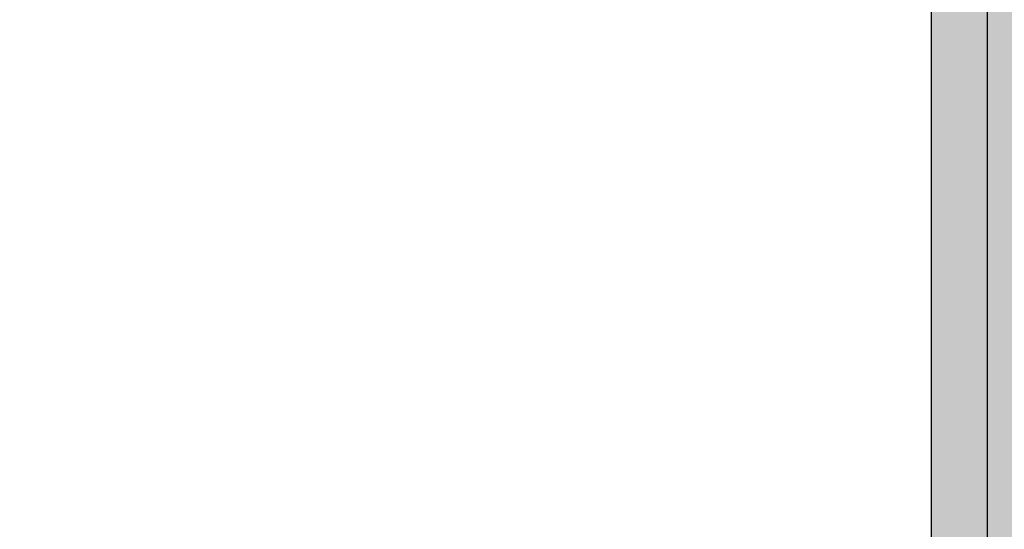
# Model space of a CAD drawing. Header units: millimetres. Extents: x -6179 to 18141, y -8419 to 8561.
# Tile 357 of 579: x -4486 to -4443, y 5645 to 5667. Entities that reach past the tile are written whole.
import ezdxf

# ---------------------------------------------------------------- set-up
doc = ezdxf.new("R2010")
doc.units = ezdxf.units.MM
doc.layers.add('Betonfundamente', color=7, linetype='Continuous', lineweight=18)

msp = doc.modelspace()

# ---------------------------------------------------------------- hatches: boundary and pattern name
for color, points in [(254, [(-4443.77176, 200.81877), (-4438.77152, 200.81877), (-4438.77152, 5887.53795), (-4433.77152, 5892.53795), (-4433.77152, 5998.75092), (-4465.15628, 6030.13568), (-4571.07079, 6031.48202), (-4576.00843, 6026.54438), (-5751.49883, 6041.4867), (-5751.49883, 6037.07449), (-4574.17822, 6021.30353), (-4569.02612, 6026.45563), (-4467.25361, 6025.16194), (-4438.77152, 5996.67985), (-4438.77152, 5894.60902), (-4443.77176, 5889.60879)]), (253, [(-4446.19571, 200.81877), (-4443.77176, 200.81877), (-4443.77176, 5994.60902), (-4469.10089, 6019.93815), (-5751.49883, 6037.07449), (-5751.49883, 6034.65049), (-4470.11816, 6017.52737), (-4446.19571, 5993.60492)])]:
    msp.add_hatch(color=color).paths.add_polyline_path(points)
at = {"layer": 'Betonfundamente', "lineweight": 9}
h = msp.add_hatch(dxfattribs=at)
h.set_pattern_fill('ANSI33', color=256, scale=20, angle=90, style=0)
h.set_pattern_definition([(135, (0, 77.94), (-89.8026, -89.8026), []), (135, (5e-15, 167.75), (-89.8026, -89.8026), [63.5, -31.75])])
h.paths.add_polyline_path([(-4846.19571, 200.81877), (-4446.19571, 200.81877), (-4446.19571, 5667.20769), (-4835.18138, 5667.20769), (-4835.18138, 5633.20769), (-4838.18138, 5633.20769), (-4846.19571, 5633.20517)])

# ---------------------------------------------------------------- linework, layer by layer
msp.add_line((-4446.19571, 5489.91819), (-4446.19571, 6089.81158))
at = {"color": 0}
msp.add_line((-4446.19571, 200.81877), (-4446.19571, 5993.60492), dxfattribs=at)
at = {"color": 253}
msp.add_lwpolyline([(-4443.77176, 200.81877), (-4443.77176, 5994.60902)], dxfattribs=at)

doc.saveas('drawing.dxf')
